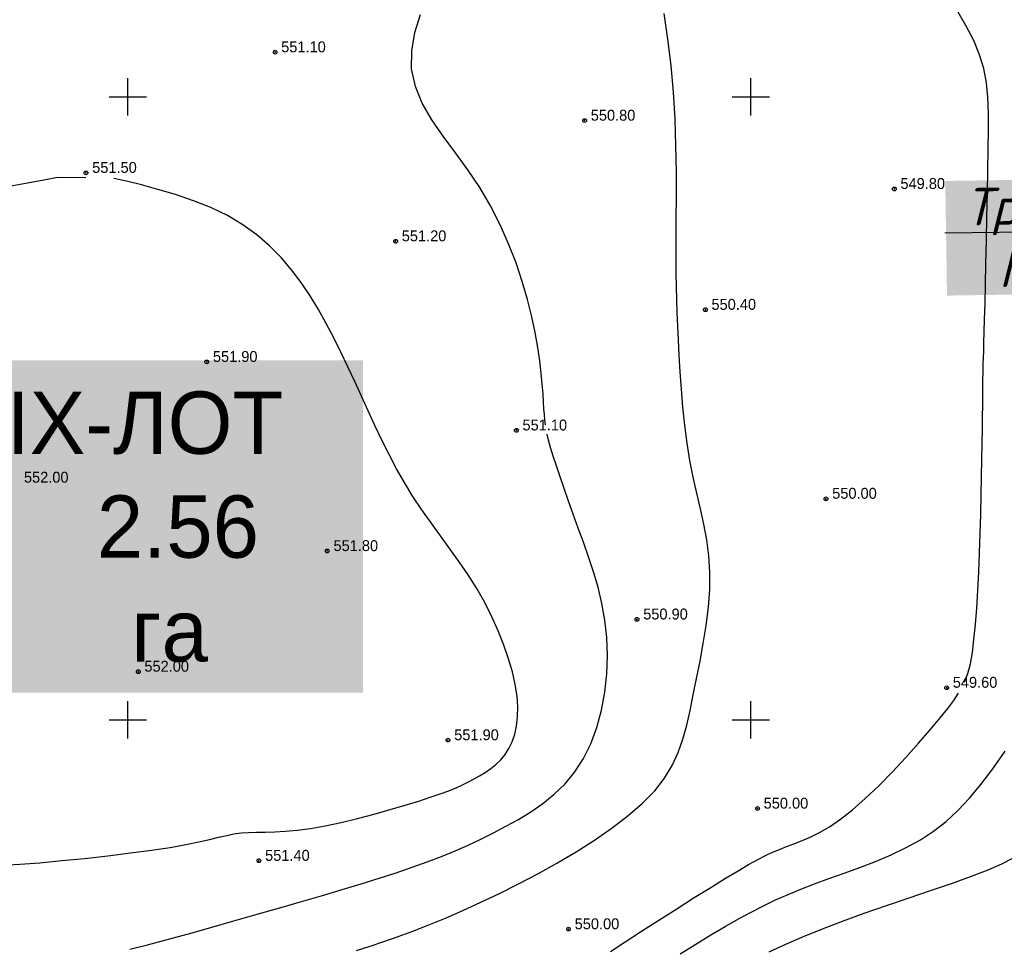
# Model space of a CAD drawing. Extents: x 0 to 361260, y 0 to 4201817.
# Tile 669 of 689: x 360791 to 360870, y 4200882 to 4200956. Entities that reach past the tile are written whole.
import ezdxf
from ezdxf import colors
from ezdxf.entities.mleader import LeaderData, LeaderLine
from ezdxf.math import Vec2, Vec3

# ---------------------------------------------------------------- set-up
doc = ezdxf.new("R2010")
doc.units = 0
doc.header["$LTSCALE"] = 0.5
doc.header["$MEASUREMENT"] = 0
doc.header["$PDMODE"] = 32
doc.header["$PDSIZE"] = 0.3
doc.linetypes.add('CONTI', pattern=[0])
for name, color, linetype in [('(00001)лот ранги', 7, 'Continuous'), ('(004) Точки рельефа', 7, 'Continuous'), ('GORIZDEFAULT', 32, 'CONTI'), ('PI_TTDEFAULT', 5, 'CONTI'), ('SETKR', 2, 'CONTI'), ('Водопровод 10', 7, 'Continuous')]:
    doc.layers.add(name, color=color, linetype=linetype)
doc.styles.add('D-431', font='txt')

# ---------------------------------------------------------------- blocks, each defined once
blk = doc.blocks.new('BL_333')
at = {"color": 0}
for p, q in [((0, -1.5), (0, 1.5)), ((-1.5, 0), (1.5, 0))]:
    blk.add_line(p, q, dxfattribs=at)
blk = doc.blocks.new('_ArchTick')
at = {"color": 0, "linetype": 'ByBlock', "const_width": 0.15}
blk.add_lwpolyline([(-0.5, -0.5), (0.5, 0.5)], dxfattribs=at)

msp = doc.modelspace()

# ---------------------------------------------------------------- linework, layer by layer
at = {"layer": 'GORIZDEFAULT', "color": 32}
for points in [[(360867.16, 4200903.02, 549.5), (360867.42, 4200903.72, 549.5), (360867.62, 4200904.5, 549.5), (360867.78, 4200905.41, 549.5), (360867.91, 4200906.46, 549.5), (360868.03, 4200907.66, 549.5), (360868.13, 4200908.98, 549.5), (360868.22, 4200910.39, 549.5), (360868.29, 4200911.88, 549.5), (360868.35, 4200913.42, 549.5), (360868.41, 4200914.97, 549.5), (360868.45, 4200916.52, 549.5), (360868.49, 4200918.04, 549.5), (360868.52, 4200919.51, 549.5), (360868.55, 4200920.9, 549.5), (360868.57, 4200922.19, 549.5), (360868.59, 4200923.35, 549.5), (360868.6, 4200924.37, 549.5), (360868.61, 4200925.21, 549.5), (360868.62, 4200925.91, 549.5), (360868.62, 4200926.49, 549.5), (360868.63, 4200926.98, 549.5), (360868.63, 4200927.41, 549.5), (360868.64, 4200927.8, 549.5), (360868.65, 4200928.18, 549.5), (360868.66, 4200928.59, 549.5), (360868.67, 4200929.06, 549.5), (360868.69, 4200929.61, 549.5), (360868.71, 4200930.29, 549.5), (360868.74, 4200931.13, 549.5), (360868.76, 4200932.16, 549.5), (360868.8, 4200933.42, 549.5), (360868.83, 4200934.93, 549.5), (360868.87, 4200936.64, 549.5), (360868.91, 4200938.48, 549.5), (360868.95, 4200940.38, 549.5), (360868.99, 4200942.29, 549.5), (360869.03, 4200944.13, 549.5), (360869.06, 4200945.84, 549.5), (360869.09, 4200947.36, 549.5), (360869.08, 4200948.73, 549.5), (360869.03, 4200949.98, 549.5), (360868.91, 4200951.14, 549.5), (360868.69, 4200952.27, 549.5), (360868.36, 4200953.38, 549.5), (360867.89, 4200954.53, 549.5), (360867.27, 4200955.74, 549.5), (360866.53, 4200956.99, 549.5)], [(360818.34, 4200881.49, 550.5), (360819.44, 4200881.84, 550.5), (360820.55, 4200882.21, 550.5), (360821.69, 4200882.61, 550.5), (360822.88, 4200883.05, 550.5), (360824.14, 4200883.55, 550.5), (360825.48, 4200884.1, 550.5), (360826.88, 4200884.7, 550.5), (360828.33, 4200885.36, 550.5), (360829.82, 4200886.07, 550.5), (360831.35, 4200886.84, 550.5), (360832.89, 4200887.65, 550.5), (360834.44, 4200888.51, 550.5), (360835.98, 4200889.42, 550.5), (360837.46, 4200890.36, 550.5), (360838.87, 4200891.33, 550.5), (360840.16, 4200892.32, 550.5), (360841.31, 4200893.32, 550.5), (360842.29, 4200894.32, 550.5), (360843.08, 4200895.33, 550.5), (360843.69, 4200896.35, 550.5), (360844.17, 4200897.38, 550.5), (360844.55, 4200898.45, 550.5), (360844.85, 4200899.57, 550.5), (360845.12, 4200900.75, 550.5), (360845.37, 4200902, 550.5), (360845.64, 4200903.32, 550.5), (360845.92, 4200904.71, 550.5), (360846.18, 4200906.14, 550.5), (360846.41, 4200907.59, 550.5), (360846.59, 4200909.04, 550.5), (360846.7, 4200910.46, 550.5), (360846.72, 4200911.85, 550.5), (360846.64, 4200913.17, 550.5), (360846.47, 4200914.45, 550.5), (360846.24, 4200915.7, 550.5), (360845.96, 4200916.94, 550.5), (360845.67, 4200918.19, 550.5), (360845.37, 4200919.48, 550.5), (360845.11, 4200920.81, 550.5), (360844.88, 4200922.21, 550.5), (360844.69, 4200923.65, 550.5), (360844.54, 4200925.1, 550.5), (360844.43, 4200926.54, 550.5), (360844.33, 4200927.94, 550.5), (360844.25, 4200929.27, 550.5), (360844.19, 4200930.5, 550.5), (360844.14, 4200931.63, 550.5), (360844.09, 4200932.68, 550.5), (360844.05, 4200933.71, 550.5), (360844.02, 4200934.76, 550.5), (360844, 4200935.89, 550.5), (360844, 4200937.15, 550.5), (360844, 4200938.58, 550.5), (360844.01, 4200940.21, 550.5), (360844.02, 4200942.03, 550.5), (360844.02, 4200944, 550.5), (360843.99, 4200946.07, 550.5), (360843.92, 4200948.21, 550.5), (360843.8, 4200950.38, 550.5), (360843.61, 4200952.53, 550.5), (360843.35, 4200954.64, 550.5), (360843.03, 4200956.68, 550.5)], [(360833.52, 4200923.68, 551), (360833.46, 4200924.08, 551), (360833.43, 4200924.51, 551), (360833.39, 4200924.97, 551), (360833.36, 4200925.49, 551), (360833.32, 4200926.17, 551), (360833.26, 4200926.95, 551), (360833.18, 4200927.84, 551), (360833.07, 4200928.82, 551), (360832.91, 4200929.9, 551), (360832.7, 4200931.08, 551), (360832.42, 4200932.36, 551), (360832.08, 4200933.74, 551), (360831.65, 4200935.18, 551), (360831.15, 4200936.68, 551), (360830.56, 4200938.21, 551), (360829.88, 4200939.74, 551), (360829.11, 4200941.25, 551), (360828.24, 4200942.72, 551), (360827.28, 4200944.14, 551), (360826.28, 4200945.5, 551), (360825.3, 4200946.84, 551), (360824.39, 4200948.16, 551), (360823.63, 4200949.49, 551), (360823.07, 4200950.84, 551), (360822.77, 4200952.24, 551), (360822.78, 4200953.69, 551), (360823.04, 4200955.16, 551), (360823.49, 4200956.6, 551)], [(360789.93, 4200888.33, 551.5), (360791.33, 4200888.42, 551.5), (360792.94, 4200888.54, 551.5), (360794.69, 4200888.71, 551.5), (360796.54, 4200888.89, 551.5), (360798.39, 4200889.1, 551.5), (360800.2, 4200889.32, 551.5), (360801.88, 4200889.54, 551.5), (360803.38, 4200889.77, 551.5), (360804.64, 4200890, 551.5), (360805.68, 4200890.21, 551.5), (360806.55, 4200890.41, 551.5), (360807.28, 4200890.58, 551.5), (360807.93, 4200890.73, 551.5), (360808.51, 4200890.85, 551.5), (360809.09, 4200890.93, 551.5), (360809.68, 4200890.97, 551.5), (360810.32, 4200890.99, 551.5), (360811.02, 4200891, 551.5), (360811.78, 4200891.02, 551.5), (360812.63, 4200891.06, 551.5), (360813.58, 4200891.14, 551.5), (360814.65, 4200891.29, 551.5), (360815.84, 4200891.5, 551.5), (360817.11, 4200891.78, 551.5), (360818.43, 4200892.09, 551.5), (360819.76, 4200892.44, 551.5), (360821.05, 4200892.8, 551.5), (360822.25, 4200893.15, 551.5), (360823.34, 4200893.49, 551.5), (360824.27, 4200893.79, 551.5), (360825.07, 4200894.07, 551.5), (360825.75, 4200894.32, 551.5), (360826.34, 4200894.56, 551.5), (360826.85, 4200894.79, 551.5), (360827.33, 4200895.02, 551.5), (360827.78, 4200895.26, 551.5), (360828.23, 4200895.51, 551.5), (360828.68, 4200895.79, 551.5), (360829.12, 4200896.09, 551.5), (360829.53, 4200896.43, 551.5), (360829.92, 4200896.8, 551.5), (360830.27, 4200897.23, 551.5), (360830.58, 4200897.71, 551.5), (360830.84, 4200898.25, 551.5), (360831.05, 4200898.85, 551.5), (360831.2, 4200899.51, 551.5), (360831.28, 4200900.25, 551.5), (360831.29, 4200901.04, 551.5), (360831.23, 4200901.91, 551.5), (360831.09, 4200902.85, 551.5), (360830.86, 4200903.85, 551.5), (360830.56, 4200904.91, 551.5), (360830.18, 4200906.01, 551.5), (360829.73, 4200907.14, 551.5), (360829.22, 4200908.28, 551.5), (360828.64, 4200909.42, 551.5), (360828, 4200910.54, 551.5), (360827.32, 4200911.63, 551.5), (360826.6, 4200912.69, 551.5), (360825.85, 4200913.74, 551.5), (360825.09, 4200914.78, 551.5), (360824.33, 4200915.82, 551.5), (360823.59, 4200916.87, 551.5), (360822.87, 4200917.94, 551.5), (360822.2, 4200919.04, 551.5), (360821.57, 4200920.16, 551.5), (360820.97, 4200921.3, 551.5), (360820.39, 4200922.46, 551.5), (360819.83, 4200923.63, 551.5), (360819.29, 4200924.8, 551.5), (360818.75, 4200925.98, 551.5), (360818.21, 4200927.17, 551.5), (360817.66, 4200928.34, 551.5), (360817.1, 4200929.51, 551.5), (360816.53, 4200930.67, 551.5), (360815.92, 4200931.81, 551.5), (360815.29, 4200932.93, 551.5), (360814.62, 4200934.03, 551.5), (360813.9, 4200935.1, 551.5), (360813.13, 4200936.13, 551.5), (360812.29, 4200937.12, 551.5), (360811.37, 4200938.05, 551.5), (360810.35, 4200938.93, 551.5), (360809.23, 4200939.74, 551.5), (360807.99, 4200940.47, 551.5), (360806.66, 4200941.11, 551.5), (360805.25, 4200941.67, 551.5), (360803.81, 4200942.16, 551.5), (360802.41, 4200942.58, 551.5), (360801.08, 4200942.94, 551.5), (360799.89, 4200943.23, 551.5), (360798.87, 4200943.46, 551.5)], [(360796.63, 4200943.51, 551.5), (360794.35, 4200943.54, 551.5), (360793.24, 4200943.33, 551.5), (360791.93, 4200943.08, 551.5), (360790.47, 4200942.8, 551.5)], [(360800.14, 4200881.6, 551), (360801.56, 4200881.96, 551), (360803.14, 4200882.37, 551), (360804.86, 4200882.84, 551), (360806.66, 4200883.34, 551), (360808.51, 4200883.87, 551), (360810.37, 4200884.4, 551), (360812.19, 4200884.92, 551), (360813.94, 4200885.43, 551), (360815.61, 4200885.91, 551), (360817.2, 4200886.39, 551), (360818.72, 4200886.85, 551), (360820.16, 4200887.3, 551), (360821.52, 4200887.74, 551), (360822.81, 4200888.17, 551), (360824.02, 4200888.61, 551), (360825.16, 4200889.05, 551), (360826.26, 4200889.49, 551), (360827.31, 4200889.95, 551), (360828.33, 4200890.43, 551), (360829.34, 4200890.93, 551), (360830.34, 4200891.46, 551), (360831.34, 4200892.02, 551), (360832.33, 4200892.62, 551), (360833.3, 4200893.29, 551), (360834.22, 4200894.04, 551), (360835.09, 4200894.88, 551), (360835.88, 4200895.83, 551), (360836.57, 4200896.89, 551), (360837.16, 4200898.09, 551), (360837.64, 4200899.4, 551), (360838.01, 4200900.79, 551), (360838.28, 4200902.23, 551), (360838.43, 4200903.7, 551), (360838.49, 4200905.17, 551), (360838.44, 4200906.61, 551), (360838.28, 4200908.01, 551), (360838.04, 4200909.35, 551), (360837.74, 4200910.64, 551), (360837.38, 4200911.89, 551), (360836.98, 4200913.1, 551), (360836.57, 4200914.27, 551), (360836.15, 4200915.4, 551), (360835.75, 4200916.5, 551), (360835.37, 4200917.56, 551), (360835.01, 4200918.57, 551), (360834.69, 4200919.51, 551), (360834.39, 4200920.38, 551), (360834.14, 4200921.17, 551), (360833.93, 4200921.86, 551), (360833.77, 4200922.44, 551), (360833.65, 4200922.94, 551)], [(360838.73, 4200881.42, 549.5), (360839.91, 4200882.19, 549.5), (360841.22, 4200883.04, 549.5), (360842.62, 4200883.94, 549.5), (360844.06, 4200884.85, 549.5), (360845.46, 4200885.74, 549.5), (360846.78, 4200886.56, 549.5), (360847.97, 4200887.29, 549.5), (360848.98, 4200887.9, 549.5), (360849.82, 4200888.39, 549.5), (360850.55, 4200888.79, 549.5), (360851.18, 4200889.11, 549.5), (360851.75, 4200889.38, 549.5), (360852.29, 4200889.61, 549.5), (360852.85, 4200889.83, 549.5), (360853.44, 4200890.05, 549.5), (360854.07, 4200890.29, 549.5), (360854.76, 4200890.59, 549.5), (360855.51, 4200890.96, 549.5), (360856.32, 4200891.43, 549.5), (360857.2, 4200892.03, 549.5), (360858.16, 4200892.78, 549.5), (360859.19, 4200893.69, 549.5), (360860.27, 4200894.72, 549.5), (360861.36, 4200895.84, 549.5), (360862.44, 4200896.99, 549.5), (360863.46, 4200898.13, 549.5), (360864.39, 4200899.21, 549.5), (360865.21, 4200900.18, 549.5), (360865.8, 4200900.91, 549.5), (360866.29, 4200901.55, 549.5), (360866.68, 4200902.14, 549.5)], [(360844.34, 4200881.24, 549), (360845.58, 4200882.01, 549), (360846.78, 4200882.74, 549), (360847.93, 4200883.42, 549), (360849.01, 4200884.03, 549), (360850.03, 4200884.58, 549), (360851.02, 4200885.09, 549), (360851.99, 4200885.56, 549), (360852.99, 4200886, 549), (360854.01, 4200886.42, 549), (360855.1, 4200886.84, 549), (360856.27, 4200887.27, 549), (360857.49, 4200887.7, 549), (360858.74, 4200888.16, 549), (360860.01, 4200888.65, 549), (360861.26, 4200889.17, 549), (360862.46, 4200889.75, 549), (360863.61, 4200890.38, 549), (360864.67, 4200891.07, 549), (360865.67, 4200891.85, 549), (360866.62, 4200892.72, 549), (360867.55, 4200893.71, 549), (360868.47, 4200894.82, 549), (360869.42, 4200896.08, 549), (360870.42, 4200897.49, 549)], [(360851.48, 4200881.39, 548.5), (360852.81, 4200882, 548.5), (360854.22, 4200882.62, 548.5), (360855.74, 4200883.23, 548.5), (360857.36, 4200883.86, 548.5), (360859.1, 4200884.48, 548.5), (360860.9, 4200885.11, 548.5), (360862.72, 4200885.73, 548.5), (360864.5, 4200886.33, 548.5), (360866.19, 4200886.91, 548.5), (360867.72, 4200887.47, 548.5), (360869.06, 4200887.98, 548.5), (360870.14, 4200888.45, 548.5), (360871.02, 4200888.9, 548.5)]]:
    msp.add_polyline3d(points, dxfattribs=at)
at = {"layer": 'PI_TTDEFAULT', "color": 5}
for p in [(360811.81, 4200953.59, 551.1), (360836.66, 4200948.1, 550.8), (360796.63, 4200943.9, 551.5), (360861.52, 4200942.61, 549.8), (360821.49, 4200938.41, 551.2), (360846.35, 4200932.92, 550.4), (360806.32, 4200928.73, 551.9), (360831.18, 4200923.24, 551.1), (360856.03, 4200917.75, 550), (360816, 4200913.56, 551.8), (360840.86, 4200908.07, 550.9), (360800.83, 4200903.87, 552), (360865.72, 4200902.58, 549.6), (360825.69, 4200898.38, 551.9), (360850.54, 4200892.89, 550), (360810.51, 4200888.7, 551.4), (360835.37, 4200883.21, 550)]:
    msp.add_point(p, dxfattribs=at)

# ---------------------------------------------------------------- block references
at = {"layer": 'SETKR', "color": 92}
for p in [(360800, 4200950), (360850, 4200950), (360800, 4200900), (360850, 4200900)]:
    msp.add_blockref('BL_333', p, dxfattribs=at)

# ---------------------------------------------------------------- texts
at = {"layer": '(00001)лот ранги', "color": 31, "linetype": 'Continuous', "lineweight": 30, "ltscale": 3, "true_color": 0xffc2ad, "insert": (360791.638, 4200926.353), "char_height": 5, "attachment_point": 1, "bg_fill": 1, "box_fill_scale": 1.5, "bg_fill_color": 7, "bg_fill_true_color": 16777215, "bg_fill_transparency": 0}
msp.add_mtext_dynamic_manual_height_columns('\\pi-1.37936;{\\C256;IХ-ЛОТ\\P\\pi5.86672;2.56 \\P\\pi8.62064;га}', width=24.74128, gutter_width=10, heights=[0], dxfattribs=at)
at = {"layer": '(004) Точки рельефа', "style": 'D-431'}
for s, p in [('551.10', (360812.3, 4200953.58)), ('550.80', (360837.15, 4200948.09)), ('551.50', (360797.13, 4200943.9)), ('549.80', (360862.01, 4200942.61)), ('551.20', (360821.98, 4200938.41)), ('550.40', (360846.84, 4200932.91)), ('551.90', (360806.82, 4200928.73)), ('551.10', (360831.67, 4200923.23)), ('552.00', (360791.65, 4200919.04)), ('550.00', (360856.53, 4200917.75)), ('551.80', (360816.5, 4200913.55)), ('550.90', (360841.36, 4200908.06)), ('552.00', (360801.32, 4200903.87)), ('549.60', (360866.21, 4200902.58)), ('551.90', (360826.19, 4200898.37)), ('550.00', (360851.03, 4200892.88)), ('551.40', (360811.01, 4200888.69)), ('550.00', (360835.86, 4200883.2))]:
    msp.add_text(s, height=0.875, dxfattribs=at).set_placement(p)

# ---------------------------------------------------------------- next in the draw order: leaders
at = {"layer": 'Водопровод 10', "color": 1, "lineweight": 0}
ml = msp.add_multileader_mtext('Standard', dxfattribs=at)
ml.set_content('{\\fISOCPEUR|b0|i1|c204|p34;Трасса №7}', color=1)
ml.set_leader_properties()
ml.set_arrow_properties(name='ARCHTICK')
ml.build(insert=Vec2(0, 0))
ml.multileader.update_dxf_attribs({"text_left_attachment_type": 6, "text_right_attachment_type": 6, "dogleg_length": 0.36, "arrow_head_size": 0.84})
ctx = ml.context
ctx.base_point, ctx.char_height, ctx.arrow_head_size, ctx.landing_gap_size, ctx.plane_origin, ctx.plane_x_axis, ctx.plane_y_axis = Vec3(360866.824, 4200939.071, 548.5), 3, 0.84, 0, Vec3(361040.592, 4200825.125, 548.5), Vec3(0.99988, 0.015513), Vec3(-0.015513, 0.99988)
ctx.left_attachment, ctx.right_attachment, ctx.text_align_type = 6, 6, 1
notes = []
notes.append((ctx, [(0, (1, 1, 0), (360880.491, 4200939.283, 548.5), (-0.99988, -0.015513), 1.47, [(0, [(360887.035, 4200947.11, 548.5)], 0, [])])]))
ctx.mtext.insert, ctx.mtext.text_direction, ctx.mtext.rotation, ctx.mtext.width, ctx.mtext.alignment, ctx.mtext.flow_direction = Vec3(360872.867, 4200942.765, 548.5), Vec3(0.99988, 0.015513), 0.015513, 13.305, 2, 5
ctx.mtext.has_bg_fill, ctx.mtext.bg_color, ctx.mtext.bg_scale_factor, ctx.mtext.bg_transparency, ctx.mtext.use_window_bg_color = 1, -1023409921, 1.2, 0, 0
for ctx, leaders in notes:
    for number, flags, end, landing, length, lines in leaders:
        leader = LeaderData()
        leader.index, (leader.has_last_leader_line, leader.has_dogleg_vector, leader.attachment_direction) = number, flags
        leader.last_leader_point, leader.dogleg_vector, leader.dogleg_length = Vec3(end), Vec3(landing), length
        for number, points, colour, breaks in lines:
            line = LeaderLine()
            line.index, line.vertices, line.color, line.breaks = number, Vec3.list(points), colors.encode_raw_color(colour), breaks
            leader.lines.append(line)
        ctx.leaders.append(leader)

doc.saveas('drawing.dxf')
